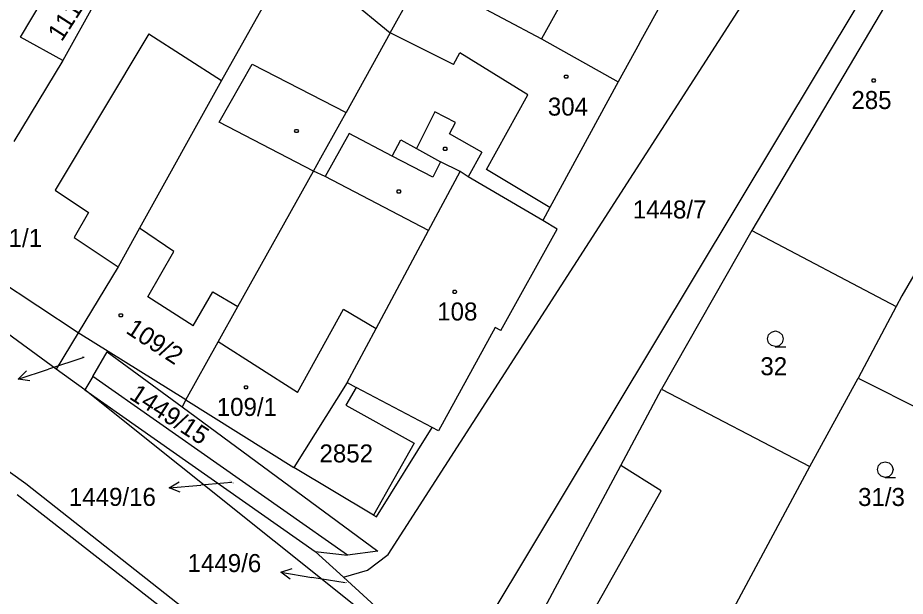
# Model space of a CAD drawing. Extents: x -580630 to -576196, y -1189024 to -1183567.
# Drawn here: x -578776.9 to -578693.1, y -1185759.3 to -1185704.7 of the extents above; entities that cross this region are included whole.
import ezdxf

# ---------------------------------------------------------------- set-up
doc = ezdxf.new("R2010")
doc.units = 0
for name, color, linetype in [('Vrstva 1', 7, 'Continuous'), ('Vrstva 16', 7, 'Continuous'), ('Vrstva 18', 7, 'Continuous'), ('Vrstva 19', 7, 'Continuous'), ('Vrstva 25', 7, 'Continuous'), ('Vrstva 4', 7, 'Continuous')]:
    doc.layers.add(name, color=color, linetype=linetype)

msp = doc.modelspace()

# ---------------------------------------------------------------- linework, layer by layer
at = {"layer": 'Vrstva 1'}
for p, q in [((-578751, -1185698.49), (-578741.71, -1185706.13)), ((-578741.92, -1185755.37), (-578705.5, -1185698.85)), ((-578718.18, -1185707.12), (-578713.93, -1185699.47)), ((-578751.84, -1185700.27), (-578757.64, -1185710.65)), ((-578776.64, -1185706.56), (-578773.2, -1185700.79)), ((-578741.71, -1185706.13), (-578738.72, -1185700.7)), ((-578738.72, -1185700.7), (-578727.44, -1185706.7)), ((-578769.52, -1185703.16), (-578772.64, -1185708.76)), ((-578697.36, -1185703.14), (-578734.45, -1185764.8)), ((-578694.51, -1185702.76), (-578707.56, -1185724.78)), ((-578741.71, -1185706.13), (-578745.86, -1185713.65)), ((-578772.64, -1185708.76), (-578776.64, -1185706.56)), ((-578727.44, -1185706.7), (-578720.2, -1185710.76)), ((-578718.18, -1185707.12), (-578720.2, -1185710.76)), ((-578772.64, -1185708.76), (-578777.25, -1185716.41)), ((-578757.64, -1185710.65), (-578765.39, -1185724.59)), ((-578720.2, -1185710.76), (-578726.63, -1185722.61)), ((-578748.25, -1185717.93), (-578745.86, -1185713.65)), ((-578745.58, -1185715.64), (-578747.87, -1185719.69)), ((-578741.53, -1185717.78), (-578745.58, -1185715.64)), ((-578741.53, -1185717.78), (-578740.72, -1185716.25)), ((-578740.72, -1185716.25), (-578739.23, -1185717.06)), ((-578739.23, -1185717.06), (-578736.95, -1185718.32)), ((-578748.96, -1185719.19), (-578748.25, -1185717.93)), ((-578735.12, -1185719.23), (-578736.95, -1185718.32)), ((-578756.1, -1185731.98), (-578748.96, -1185719.19)), ((-578747.87, -1185719.69), (-578748.96, -1185719.19)), ((-578738.09, -1185724.78), (-578735.12, -1185719.23)), ((-578734.34, -1185719.74), (-578735.12, -1185719.23)), ((-578727.3, -1185723.84), (-578734.34, -1185719.74)), ((-578688.37, -1185722.25), (-578693.41, -1185730.96)), ((-578726.63, -1185722.61), (-578727.3, -1185723.84)), ((-578725.95, -1185724.67), (-578727.3, -1185723.84)), ((-578765.39, -1185724.59), (-578767.41, -1185728.22)), ((-578743.04, -1185734.04), (-578738.09, -1185724.78)), ((-578731.27, -1185734.24), (-578725.95, -1185724.67)), ((-578707.56, -1185724.78), (-578716.08, -1185739.78)), ((-578707.56, -1185724.78), (-578693.94, -1185731.97)), ((-578771.19, -1185734.45), (-578782.76, -1185726.83)), ((-578767.41, -1185728.22), (-578771.19, -1185734.45)), ((-578773.26, -1185737.87), (-578784.77, -1185729.51)), ((-578693.41, -1185730.96), (-578693.94, -1185731.97)), ((-578757.95, -1185735.3), (-578756.1, -1185731.98)), ((-578693.94, -1185731.97), (-578697.51, -1185738.72)), ((-578745.78, -1185739.15), (-578743.04, -1185734.04)), ((-578731.79, -1185733.94), (-578737.15, -1185743.71)), ((-578731.27, -1185734.24), (-578731.79, -1185733.94)), ((-578771.19, -1185734.45), (-578773.26, -1185737.87)), ((-578761, -1185740.77), (-578771.19, -1185734.45)), ((-578761, -1185740.77), (-578757.95, -1185735.3)), ((-578769.81, -1185738.57), (-578768.43, -1185736.24)), ((-578768.43, -1185736.24), (-578761.37, -1185741.44)), ((-578770.54, -1185739.85), (-578773.26, -1185737.87)), ((-578769.81, -1185738.57), (-578770.54, -1185739.85)), ((-578745.75, -1185755.44), (-578769.81, -1185738.57)), ((-578745.78, -1185739.15), (-578750.81, -1185747.17)), ((-578745.78, -1185739.15), (-578744.93, -1185739.62)), ((-578702.1, -1185747.06), (-578697.51, -1185738.72)), ((-578697.51, -1185738.72), (-578684.53, -1185745.3)), ((-578770.54, -1185739.85), (-578748.81, -1185755.11)), ((-578730.42, -1185771.88), (-578770.54, -1185739.85)), ((-578744.93, -1185739.62), (-578745.9, -1185741.28)), ((-578719.93, -1185746.98), (-578716.08, -1185739.78)), ((-578716.08, -1185739.78), (-578702.1, -1185747.06)), ((-578788.18, -1185740.1), (-578776.14, -1185748.67)), ((-578761, -1185740.77), (-578761.37, -1185741.44)), ((-578761, -1185740.77), (-578750.81, -1185747.17)), ((-578761.37, -1185741.44), (-578742.88, -1185755.05)), ((-578745.9, -1185741.28), (-578739.44, -1185744.86)), ((-578743.01, -1185751.84), (-578737.74, -1185743.39)), ((-578737.15, -1185743.71), (-578737.74, -1185743.39)), ((-578739.44, -1185744.86), (-578743.3, -1185751.68)), ((-578743.3, -1185751.68), (-578750.81, -1185747.17)), ((-578728.76, -1185763.43), (-578719.93, -1185746.98)), ((-578709.96, -1185761.73), (-578702.1, -1185747.06)), ((-578776.14, -1185748.67), (-578743.31, -1185774.51)), ((-578757.06, -1185765.28), (-578776.93, -1185749.76)), ((-578743.3, -1185751.68), (-578743.01, -1185751.84)), ((-578746.14, -1185757.53), (-578748.81, -1185755.11)), ((-578748.81, -1185755.11), (-578745.75, -1185755.44)), ((-578742.88, -1185755.05), (-578745.75, -1185755.44)), ((-578743.87, -1185756.86), (-578741.92, -1185755.37)), ((-578746.14, -1185757.53), (-578743.87, -1185756.86)), ((-578734.57, -1185768.01), (-578746.14, -1185757.53))]:
    msp.add_line(p, q, dxfattribs=at)
at = {"layer": 'Vrstva 16'}
for p, q in [((-578770.66, -1185736.77), (-578774, -1185737.88)), ((-578776.847, -1185738.827), (-578774, -1185737.88)), ((-578762.588, -1185749.094), (-578759.6, -1185748.83)), ((-578756.71, -1185748.57), (-578759.6, -1185748.83)), ((-578752.058, -1185757.039), (-578749.1, -1185757.54)), ((-578745.98, -1185758.07), (-578749.1, -1185757.54))]:
    msp.add_line(p, q, dxfattribs=at)
for points in [[(-578775.74, -1185738.986), (-578776.847, -1185738.827), (-578776.056, -1185738.037)], [(-578761.548, -1185749.504), (-578762.588, -1185749.094), (-578761.636, -1185748.508)], [(-578751.155, -1185757.699), (-578752.058, -1185757.039), (-578750.988, -1185756.713)]]:
    msp.add_lwpolyline(points, dxfattribs=at)
at = {"layer": 'Vrstva 25'}
for points in [[(-578725, -1185710.12), (-578724.91, -1185710.27), (-578725, -1185710.42), (-578725.18, -1185710.42), (-578725.27, -1185710.27), (-578725.18, -1185710.12)], [(-578695.97, -1185710.48), (-578695.88, -1185710.63), (-578695.97, -1185710.78), (-578696.15, -1185710.78), (-578696.24, -1185710.63), (-578696.15, -1185710.48)], [(-578750.47, -1185715.25), (-578750.38, -1185715.4), (-578750.47, -1185715.55), (-578750.65, -1185715.55), (-578750.74, -1185715.4), (-578750.65, -1185715.25)], [(-578736.44, -1185716.93), (-578736.35, -1185717.08), (-578736.44, -1185717.23), (-578736.62, -1185717.23), (-578736.71, -1185717.08), (-578736.62, -1185716.93)], [(-578740.81, -1185720.96), (-578740.72, -1185721.11), (-578740.81, -1185721.26), (-578740.99, -1185721.26), (-578741.08, -1185721.11), (-578740.99, -1185720.96)], [(-578735.53, -1185730.44), (-578735.44, -1185730.59), (-578735.53, -1185730.74), (-578735.71, -1185730.74), (-578735.8, -1185730.59), (-578735.71, -1185730.44)], [(-578767.06, -1185732.65), (-578766.97, -1185732.8), (-578767.06, -1185732.95), (-578767.24, -1185732.95), (-578767.33, -1185732.8), (-578767.24, -1185732.65)], [(-578755.24, -1185739.45), (-578755.15, -1185739.6), (-578755.24, -1185739.75), (-578755.42, -1185739.75), (-578755.51, -1185739.6), (-578755.42, -1185739.45)]]:
    msp.add_lwpolyline(points, close=True, dxfattribs=at)
for points in [[(-578705.33, -1185735.76), (-578705.71, -1185735.66), (-578705.98, -1185735.39), (-578706.08, -1185735.02), (-578705.98, -1185734.65), (-578705.71, -1185734.38), (-578705.34, -1185734.28), (-578704.97, -1185734.38), (-578704.7, -1185734.65), (-578704.6, -1185735.03), (-578704.7, -1185735.41), (-578704.97, -1185735.68), (-578705.35, -1185735.78), (-578704.35, -1185735.78)], [(-578694.96, -1185748.1), (-578695.34, -1185748), (-578695.61, -1185747.73), (-578695.71, -1185747.36), (-578695.61, -1185746.99), (-578695.34, -1185746.72), (-578694.97, -1185746.62), (-578694.6, -1185746.72), (-578694.33, -1185746.99), (-578694.23, -1185747.37), (-578694.33, -1185747.75), (-578694.6, -1185748.02), (-578694.98, -1185748.12), (-578693.98, -1185748.12)]]:
    msp.add_lwpolyline(points, dxfattribs=at)
at = {"layer": 'Vrstva 4'}
for p, q in [((-578725.53, -1185703.3), (-578727.44, -1185706.7)), ((-578764.51, -1185706.23), (-578773.37, -1185721)), ((-578764.51, -1185706.23), (-578757.64, -1185710.65)), ((-578735.75, -1185709.12), (-578741.71, -1185706.13)), ((-578735.75, -1185709.12), (-578735.14, -1185708.04)), ((-578728.72, -1185711.98), (-578735.14, -1185708.04)), ((-578757.87, -1185714.57), (-578754.74, -1185709.08)), ((-578754.74, -1185709.08), (-578745.86, -1185713.65)), ((-578732.62, -1185719.04), (-578728.72, -1185711.98)), ((-578737.49, -1185713.58), (-578739.23, -1185717.06)), ((-578735.56, -1185714.61), (-578737.49, -1185713.58)), ((-578748.96, -1185719.19), (-578757.87, -1185714.57)), ((-578736.1, -1185715.68), (-578735.56, -1185714.61)), ((-578733.07, -1185717.41), (-578736.1, -1185715.68)), ((-578733.07, -1185717.41), (-578734.34, -1185719.74)), ((-578737.7, -1185719.77), (-578741.53, -1185717.78)), ((-578736.95, -1185718.32), (-578737.7, -1185719.77)), ((-578726.63, -1185722.61), (-578732.62, -1185719.04)), ((-578738.09, -1185724.78), (-578747.87, -1185719.69)), ((-578773.37, -1185721), (-578770.2, -1185723.09)), ((-578770.2, -1185723.09), (-578771.55, -1185725.46)), ((-578762.14, -1185726.79), (-578765.39, -1185724.59)), ((-578771.55, -1185725.46), (-578767.41, -1185728.22)), ((-578764.59, -1185731.07), (-578762.14, -1185726.79)), ((-578760.31, -1185733.8), (-578758.45, -1185730.6)), ((-578758.45, -1185730.6), (-578756.1, -1185731.98)), ((-578760.31, -1185733.8), (-578764.59, -1185731.07)), ((-578750.46, -1185740.08), (-578746.11, -1185732.21)), ((-578746.11, -1185732.21), (-578743.04, -1185734.04)), ((-578750.46, -1185740.08), (-578757.95, -1185735.3)), ((-578737.74, -1185743.39), (-578744.93, -1185739.62)), ((-578716.14, -1185749.38), (-578719.93, -1185746.98)), ((-578722.66, -1185760.99), (-578716.14, -1185749.38))]:
    msp.add_line(p, q, dxfattribs=at)

# ---------------------------------------------------------------- texts
at = {"layer": 'Vrstva 16'}
for s, p in [('1449/16', (-578772.059, -1185750.79)), ('1449/6', (-578760.847, -1185757.04))]:
    msp.add_text(s, height=1.7, dxfattribs=at).set_placement(p)
at = {"layer": 'Vrstva 18'}
for s, height, p in [('1448/7', 1.7, (-578718.801, -1185723.66)), ('63/2', 0.1, (-578770.831, -1185736.77)), ('32', 1.7, (-578706.756, -1185738.46)), ('2852', 1.7, (-578748.394, -1185746.69)), ('31/3', 1.7, (-578697.53, -1185750.8)), ('1449/6', 0.1, (-578746.202, -1185758.07))]:
    msp.add_text(s, height=height, dxfattribs=at).set_placement(p)
for s, height, rotation, p in [('1449/15', 1.7, 326.92972, (-578766.448, -1185740.619)), ('1449/16', 0.1, 329.04966, (-578756.918, -1185748.445))]:
    msp.add_text(s, height=height, rotation=rotation, dxfattribs=at).set_placement(p)
at = {"layer": 'Vrstva 19'}
for s, rotation, p in [('111/3', 57.29578, (-578772.738, -1185707.044)), ('109/2', 326.64324, (-578766.771, -1185734.418))]:
    msp.add_text(s, height=1.7, rotation=rotation, dxfattribs=at).set_placement(p)
for s, p in [('304', (-578726.828, -1185713.95)), ('285', (-578698.161, -1185713.33)), ('111/1', (-578780.281, -1185726.35)), ('108', (-578737.273, -1185733.29)), ('109/1', (-578758.094, -1185742.3))]:
    msp.add_text(s, height=1.7, dxfattribs=at).set_placement(p)

doc.saveas('drawing.dxf')
